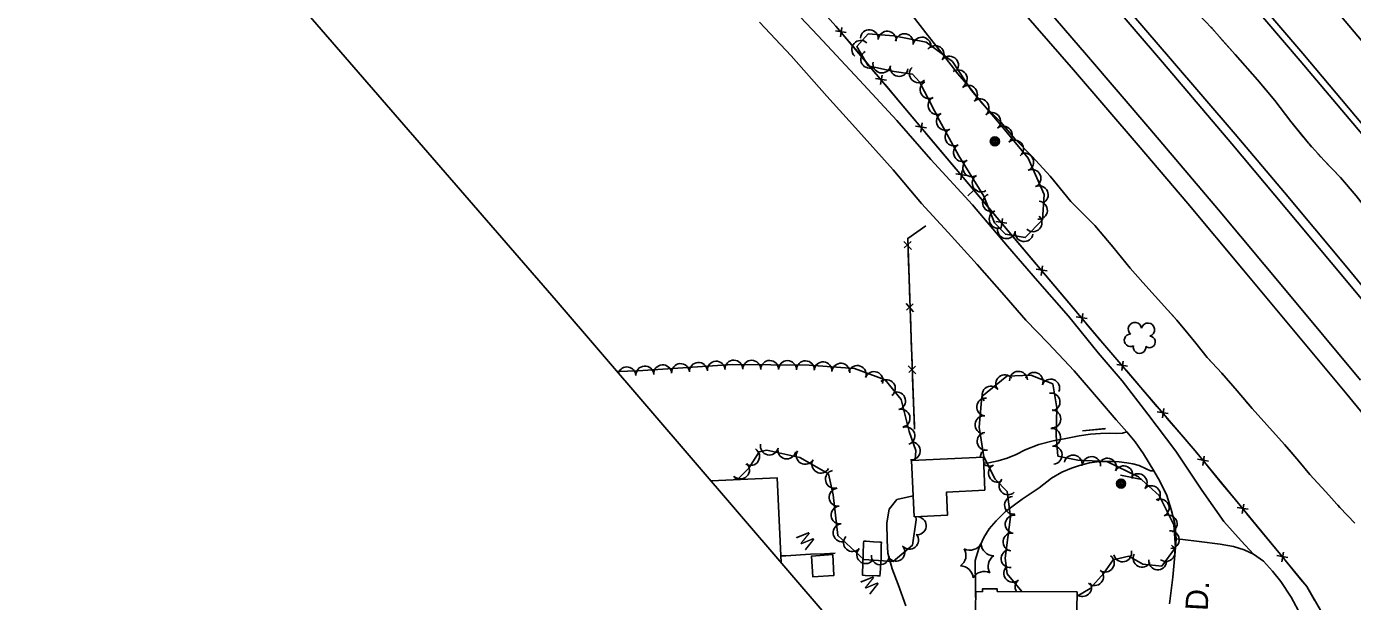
# Model space of a CAD drawing. Extents: x 353423 to 364002, y 127000 to 201942.
# Drawn here: x 356877 to 357469, y 134829 to 135086 of the extents above; entities that cross this region are included whole.
import ezdxf

# ---------------------------------------------------------------- set-up
doc = ezdxf.new("R2010")
doc.units = 0
for name, color, linetype in [('E_DTM_SlopeBottom', 7, 'Continuous'), ('E_DTM_SlopeTop', 7, 'Continuous'), ('E_FEN_Generic', 7, 'Continuous'), ('E_LAND_BrushLine', 7, 'Continuous'), ('E_MISCPROP', 7, 'Continuous'), ('E_RDWY_Gravel', 7, 'Continuous'), ('E_RW_IP', 7, 'Continuous'), ('E_STRUCT_WingWall', 7, 'Continuous'), ('E_WTR_FlowLine', 7, 'Continuous')]:
    doc.layers.add(name, color=color, linetype=linetype)

msp = doc.modelspace()

# ---------------------------------------------------------------- linework, layer by layer
at = {"layer": 'E_DTM_SlopeBottom'}
for p, q in [((357242.66, 135083.07), (357237.79, 135083.83)), ((357240.07, 135081.11), (357240.7, 135085.29)), ((357257.99, 135059.78), (357258.62, 135063.96)), ((357260.58, 135061.73), (357255.71, 135062.5)), ((357278.5, 135040.4), (357273.62, 135041.16)), ((357275.91, 135038.45), (357276.54, 135042.63)), ((357296.42, 135019.07), (357291.54, 135019.83)), ((357293.83, 135017.12), (357294.46, 135021.3)), ((357314.36, 134997.76), (357309.49, 134998.52)), ((357311.77, 134995.8), (357312.4, 134999.98)), ((357268.38, 134989.69), (357271.75, 134986.09)), ((357271.62, 134989.63), (357268.55, 134986.73)), ((357332.31, 134976.46), (357327.44, 134977.21)), ((357329.73, 134974.5), (357330.35, 134978.68)), ((357269.35, 134961.85), (357272.72, 134958.25)), ((357272.59, 134961.79), (357269.52, 134958.89)), ((357347.68, 134953.2), (357348.3, 134957.38)), ((357350.27, 134955.15), (357345.39, 134955.91)), ((357270.34, 134934), (357273.71, 134930.41)), ((357273.58, 134933.95), (357270.52, 134931.04)), ((357368.29, 134933.93), (357363.42, 134934.65)), ((357365.72, 134931.95), (357366.31, 134936.14)), ((357383.83, 134910.78), (357384.42, 134914.96)), ((357386.4, 134912.76), (357381.52, 134913.47)), ((357404.42, 134891.47), (357399.56, 134892.28)), ((357401.82, 134889.54), (357402.49, 134893.72)), ((357422.14, 134869.97), (357417.28, 134870.78)), ((357419.53, 134868.04), (357420.2, 134872.21)), ((357437.24, 134846.53), (357437.91, 134850.71)), ((357439.85, 134848.46), (357434.99, 134849.27))]:
    msp.add_line(p, q, dxfattribs=at)
for points in [[(357746.81, 134404.35), (357704.25, 134463.37), (357646.07, 134541.07), (357599.43, 134604.83), (357559.68, 134657.67), (357521.7, 134708.64), (357480.05, 134780.45), (357448.29, 134835.48), (357398.42, 134896.02), (357357.23, 134944.19), (357299.64, 135012.53), (357238.04, 135085.86), (357191.74, 135137.71), (357148.42, 135186.77), (357116.33, 135222.96), (357071.29, 135272.31), (357040.14, 135306.75), (357007.93, 135341.38)], [(357248.48, 135073.43), (357242.07, 135081.06)], [(357255.76, 135064.77), (357248.48, 135073.43)], [(357266.4, 135052.1), (357259.99, 135059.73)], [(357273.68, 135043.43), (357266.4, 135052.1)], [(357284.32, 135030.77), (357277.91, 135038.39)], [(357291.6, 135022.1), (357284.32, 135030.77)], [(357302.24, 135009.44), (357299.64, 135012.53), (357295.83, 135017.06)], [(357299.64, 135012.53), (357297.01, 135010.04)], [(357299.64, 135012.53), (357297.01, 135010.04)], [(357309.54, 135000.79), (357302.24, 135009.44)], [(357278.15, 134996.66), (357270.07, 134991.01), (357271.63, 134946.44), (357273.11, 134905.68)], [(357278.15, 134996.66), (357270.07, 134991.01), (357270.08, 134990.91)], [(357320.19, 134988.14), (357313.78, 134995.75)], [(357327.49, 134979.48), (357320.19, 134988.14)], [(357270.31, 134984.33), (357270.7, 134973.02)], [(357338.15, 134966.83), (357331.73, 134974.45)], [(357270.7, 134973.02), (357271.05, 134963.07)], [(357345.44, 134958.18), (357338.15, 134966.83)], [(357271.28, 134956.49), (357271.63, 134946.44), (357271.67, 134945.18)], [(357356.1, 134945.53), (357349.68, 134953.14)], [(357271.67, 134945.18), (357272.04, 134935.23)], [(357363.45, 134936.92), (357357.23, 134944.19), (357356.1, 134945.53)], [(357272.28, 134928.65), (357272.69, 134917.33)], [(357374.2, 134924.35), (357367.73, 134931.92)], [(357381.55, 134915.74), (357374.2, 134924.35)], [(357272.69, 134917.33), (357273.05, 134907.38)], [(357392.3, 134903.17), (357385.83, 134910.74)], [(357348.19, 134905.02), (357358.37, 134905.99)], [(357348.19, 134905.02), (357358.1, 134905.97)], [(357399.64, 134894.55), (357398.42, 134896.02), (357392.3, 134903.17)], [(357410.15, 134881.78), (357403.82, 134889.47)], [(357365.1, 134885.17), (357374.63, 134883.26)], [(357365.1, 134885.17), (357374.63, 134883.26)], [(357417.35, 134873.05), (357410.15, 134881.78)], [(357427.86, 134860.28), (357421.53, 134867.96)], [(357435.06, 134851.54), (357427.86, 134860.28)], [(357237.72, 134850.35), (357232.96, 134850.1), (357226.72, 134849.85), (357215.63, 134849.19), (357213.64, 134849.08), (357213.45, 134849.08)], [(357445.58, 134838.78), (357439.25, 134846.46)], [(357451.82, 134829.37), (357448.29, 134835.48), (357445.58, 134838.78)]]:
    msp.add_lwpolyline(points, dxfattribs=at)
msp.add_lwpolyline([(357258.29, 134848.29), (357257.78, 134841.45), (357257.66, 134840.13), (357256.55, 134840.16), (357251.14, 134840.42), (357249.82, 134840.5), (357249.84, 134841.24), (357250.24, 134849.99), (357250.41, 134854.78), (357250.43, 134855.68), (357251.46, 134855.62), (357254.8, 134855.36), (357257.65, 134855.25), (357258.35, 134855.19), (357258.27, 134853.91)], close=True, dxfattribs=at)
at = {"layer": 'E_DTM_SlopeTop'}
for points in [[(357106.55, 135335.57), (357135.29, 135303.67), (357169.29, 135266.26), (357200.3, 135231.37), (357231.98, 135195.56), (357260.85, 135162.54), (357289.2, 135129.91), (357315.65, 135099.18), (357344.11, 135066.3), (357372.96, 135032.62), (357395.12, 135006.6), (357420.11, 134976.86), (357444.65, 134947.39), (357466.15, 134921.46), (357489.84, 134892.5)], [(357116.6, 135337.3), (357139.09, 135312.88), (357170.03, 135278.65), (357197.79, 135247.11), (357226.51, 135214.71), (357260.11, 135176.61), (357291.07, 135141.11), (357322.82, 135104.62), (357349.91, 135073.02), (357378.24, 135040.05), (357408.93, 135003.81), (357439.16, 134967.62), (357472.27, 134927.59)], [(357149.78, 135335.93), (357168.56, 135315.11), (357190.15, 135291.13), (357212.26, 135266.51), (357230.76, 135245.78), (357258.59, 135214.24), (357283.5, 135185.82), (357310.08, 135155.39), (357333.73, 135127.96), (357357.66, 135100.4), (357383.95, 135069.72), (357414.79, 135033.35), (357444.07, 134998.42), (357466.77, 134971.22), (357496.12, 134935.88)], [(357154.98, 135336.03), (357188.09, 135299.39), (357217.25, 135266.65), (357249.43, 135230.41), (357279.74, 135195.87), (357305.53, 135166.44), (357329.98, 135138.17), (357359.08, 135104.52), (357387.49, 135071.31), (357416.34, 135037.55), (357438.33, 135011.53), (357465.4, 134979.05), (357490.38, 134948.82)], [(357487.3, 135062.25), (357456.58, 135098.83), (357423.13, 135138.29), (357383.9, 135183.93), (357341.52, 135232.54), (357307.39, 135271.4), (357276.14, 135306.62), (357248.74, 135337.29)], [(357472.85, 135037.8), (357445.41, 135070.33), (357415.56, 135105.31), (357380.22, 135146.8), (357351.12, 135180.53), (357321.57, 135214.18), (357293.02, 135246.86), (357264.47, 135279.37), (357230.52, 135317.23), (357215.63, 135333.73)], [(357478.65, 135035.31), (357446.49, 135073.61), (357414.6, 135111.26), (357375.86, 135156.55), (357337.58, 135200.8), (357301.56, 135241.77), (357264.66, 135283.55), (357219.48, 135334.06)], [(357424.48, 134849.89), (357418.94, 134855.9), (357411.31, 134864.49), (357401.4, 134878.46), (357389.84, 134895.87), (357377.39, 134912.47), (357365.88, 134927.31), (357355.18, 134939.9), (357341.86, 134956.28), (357328.07, 134972.05), (357314.64, 134987.6), (357298.98, 135006.02), (357280.39, 135026.29), (357265.27, 135043.67), (357248.48, 135061.7), (357230.01, 135081.77), (357214.3, 135098.45)], [(357390.04, 134856.75), (357389.32, 134863.54), (357387.79, 134869.86), (357385.81, 134876.15), (357382.75, 134882.55), (357380.06, 134887.08), (357375.39, 134894.76), (357371.61, 134900.02), (357367.88, 134904.54), (357363.15, 134909.99), (357355.34, 134919.16), (357344.4, 134931.76), (357332.87, 134944.21), (357322.9, 134954.46), (357313.15, 134965.67), (357301.04, 134979.32), (357288.2, 134993.66), (357276.23, 135006.66), (357263.53, 135021.61), (357246.76, 135040.44), (357233.92, 135054.53), (357218.04, 135072.58), (357203.85, 135087.66)], [(357445.73, 134822.57), (357441.4, 134830.7), (357436.71, 134837.68), (357433.08, 134842.32), (357428.94, 134846.8), (357424.48, 134849.89), (357420.36, 134851.86), (357415.65, 134853.31), (357409.6, 134854.29), (357400.26, 134855.57), (357392.93, 134856.38), (357390.04, 134856.75), (357389.57, 134851.1), (357388.44, 134839.57), (357387.01, 134827.75)]]:
    msp.add_lwpolyline(points, dxfattribs=at)
at = {"layer": 'E_FEN_Generic'}
msp.add_lwpolyline([(357304.12, 135009.89), (357308.84, 134998.04), (357313.75, 134992.87), (357322.55, 134991.4), (357330.27, 134999.37), (357331.06, 135010.59), (357323.81, 135026.89), (357311.89, 135041.49), (357298.58, 135057.04), (357290.09, 135070.07), (357278.34, 135078.72), (357263.87, 135081.5), (357252.49, 135082.37), (357247.39, 135076.73), (357252.37, 135068.17), (357264.03, 135065.63), (357272.17, 135064.34), (357275.39, 135061.04), (357284.35, 135043.7), (357292.94, 135027.95)], close=True, dxfattribs=at)
for points in [[(357273.42, 134891.89), (357273.78, 134896.2), (357270.79, 134904.78), (357267.11, 134919.01), (357260.08, 134927.86), (357246.33, 134932.85), (357226.13, 134934.38), (357191.86, 134934.7), (357149.49, 134931.85), (357140.38, 134931.48)], [(357345.77, 134831.11), (357351.54, 134834.51), (357357.75, 134841.37), (357361.88, 134847.37), (357368.78, 134848.92), (357375.13, 134845.45), (357383.53, 134844.57), (357389.69, 134852.83), (357388.97, 134862.93), (357382.38, 134876.16), (357373.18, 134884.49), (357359.07, 134891.23), (357346.11, 134891.9), (357337.16, 134893.7), (357336.41, 134902.97), (357336.65, 134915.28), (357334.87, 134925.98), (357325.06, 134929.95), (357314.31, 134929.41), (357303.25, 134920.37), (357301.98, 134906.69), (357304.03, 134893.42), (357309.13, 134883.45), (357314.44, 134877.86), (357315.96, 134866.59), (357313.66, 134848.14), (357314.46, 134841.1), (357321.04, 134833.18)], [(357194.1, 134883.22), (357199.06, 134888.25), (357203.72, 134895.64), (357207.2, 134896.3), (357221.9, 134893.02), (357234.68, 134885.74), (357236.75, 134876.44), (357238.83, 134858.21), (357250.53, 134847.57), (357263.56, 134846.65), (357272.17, 134853.86), (357273.79, 134865.3), (357273.7, 134866.66)]]:
    msp.add_lwpolyline(points, dxfattribs=at)
for centre, radius, start, end in [((357252.95, 135080.24), 4, 355.59669, 175.58137), ((357260.92, 135079.62), 4, 355.59669, 175.58137), ((357268.59, 135078.46), 4, 349.1438, 169.12848), ((357276.44, 135076.95), 4, 349.1438, 169.12848), ((357249.1, 135075.49), 4, 47.89921, 227.88389), ((357282.31, 135073.19), 4, 323.6413, 143.62598), ((357253.1, 135071.07), 4, 120.20194, 300.18662), ((357258.54, 135068.97), 4, 167.73475, 347.71943), ((357288.75, 135068.45), 4, 323.6413, 143.62598), ((357266.26, 135067.4), 4, 171.01962, 351.0043), ((357274.85, 135064.6), 4, 134.22573, 314.21041), ((357292.64, 135062.32), 4, 303.1187, 123.10338), ((357279.58, 135057.5), 4, 117.34317, 297.32784), ((357297.2, 135055.43), 4, 310.55646, 130.54114), ((357283.25, 135050.39), 4, 117.34317, 297.32784), ((357302.4, 135049.35), 4, 310.55646, 130.54114), ((357286.93, 135043.34), 4, 118.60512, 298.5898), ((357307.6, 135043.27), 4, 310.55646, 130.54114), ((357290.76, 135036.32), 4, 118.60512, 298.5898), ((357312.7, 135037.18), 4, 309.2379, 129.22258), ((357317.76, 135030.98), 4, 309.2379, 129.22258), ((357294.59, 135029.3), 4, 118.60512, 298.5898), ((357322.31, 135025.12), 4, 293.99806, 113.98274), ((357298.72, 135022.58), 4, 121.75793, 301.74261), ((357325.56, 135017.81), 4, 293.99806, 113.98274), ((357302.93, 135015.78), 4, 121.75793, 301.74261), ((357307.54, 135006.95), 4, 111.74778, 291.73246), ((357328.81, 135010.5), 4, 293.99806, 113.98274), ((357328.47, 135003.59), 4, 265.97439, 85.95907), ((357310.5, 134999.52), 4, 111.74778, 291.73246), ((357326.04, 134998.02), 4, 225.91154, 45.89622), ((357314.2, 134994.91), 4, 170.52039, 350.50507), ((357322.09, 134993.6), 4, 170.52039, 350.50507), ((357371.56, 134950.46), 2.97, 7.26141, 228.49529), ((357377.41, 134950.23), 2.97, 284.91223, 167.8855), ((357369.6, 134945.46), 2.78, 90.2323, 298.00529), ((357378.07, 134944.75), 2.61, 229.61746, 87.55007), ((357373.62, 134942.38), 2.78, 166.90931, 7.92036), ((357144.63, 134929.56), 4, 2.33001, 160.15659), ((357152.67, 134929.96), 4, 3.85633, 183.84101), ((357160.66, 134930.5), 4, 3.85633, 183.84101), ((357168.64, 134931.04), 4, 3.85633, 183.84101), ((357176.62, 134931.57), 4, 3.85633, 183.84101), ((357184.6, 134932.11), 4, 3.85633, 183.84101), ((357192.42, 134932.6), 4, 359.46685, 179.45153), ((357200.42, 134932.52), 4, 359.46685, 179.45153), ((357208.42, 134932.45), 4, 359.46685, 179.45153), ((357216.42, 134932.37), 4, 359.46685, 179.45153), ((357224.41, 134932.3), 4, 359.46685, 179.45153), ((357232.26, 134931.81), 4, 355.69642, 175.6811), ((357240.23, 134931.21), 4, 355.69642, 175.6811), ((357247.54, 134930.19), 4, 340.06556, 160.05024), ((357255.06, 134927.46), 4, 340.06556, 160.05024), ((357260.56, 134923.88), 4, 308.46672, 128.4514), ((357313.45, 134926.01), 4, 39.28141, 219.26609), ((357319.59, 134927.58), 4, 2.89921, 182.88389), ((357326.51, 134927.11), 4, 337.94446, 157.92914), ((357333.93, 134924.1), 4, 337.94446, 157.92914), ((357265.11, 134918.38), 4, 284.49015, 104.47483), ((357307.26, 134920.95), 4, 39.28141, 219.26609), ((357334.09, 134917.91), 4, 279.46838, 99.45306), ((357304.91, 134915.67), 4, 84.70934, 264.69402), ((357267.11, 134910.64), 4, 284.49015, 104.47483), ((357304.18, 134907.7), 4, 84.70934, 264.69402), ((357334.46, 134910.34), 4, 268.88504, 88.86972), ((357269.27, 134902.76), 4, 289.23922, 109.22389), ((357305.08, 134900.3), 4, 98.77384, 278.75852), ((357334.38, 134902.13), 4, 274.61601, 94.60069), ((357208.29, 134898.2), 4, 167.43701, 347.42169), ((357216.1, 134896.46), 4, 167.43701, 347.42169), ((357271.67, 134896.06), 4, 265.15369, 85.13837), ((357335.02, 134894.16), 4, 274.61601, 94.60069), ((357199.92, 134893.54), 4, 237.81534, 57.80001), ((357224.31, 134894.05), 4, 150.35231, 330.33699), ((357231.27, 134890.1), 4, 150.35231, 330.33699), ((357306.51, 134893.17), 4, 117.14469, 179.02361), ((357343.97, 134890.19), 4, 348.61252, 168.5972), ((357352.23, 134889.48), 4, 357.04106, 177.02574), ((357359.31, 134888.79), 4, 334.5073, 154.49198), ((357195.42, 134887.54), 4, 225.3887, 45.37338), ((357237.35, 134883.39), 4, 102.53675, 282.52143), ((357306.51, 134893.17), 4, 231.30326, 297.12937), ((357310.16, 134886.05), 4, 117.14469, 297.12937), ((357366.53, 134885.35), 4, 334.5073, 154.49198), ((357372.98, 134881.85), 4, 317.81654, 137.80121), ((357189.66, 134881.86), 4, 19.42605, 45.37338), ((357314.89, 134880.43), 4, 133.50051, 313.48519), ((357378.9, 134876.48), 4, 317.81654, 137.80121), ((357238.98, 134875.34), 4, 96.5212, 276.50588), ((357317.37, 134871.75), 4, 97.68934, 277.67402), ((357382.83, 134870.56), 4, 296.49766, 116.48233), ((357239.89, 134867.39), 4, 96.5212, 276.50588), ((357240.8, 134859.44), 4, 96.5212, 276.50588), ((357274.36, 134862.59), 4, 261.93421, 81.91889), ((357317.65, 134863.28), 4, 82.89123, 262.87591), ((357386.4, 134863.4), 4, 296.49766, 116.48233), ((357245.41, 134855.05), 4, 137.7369, 317.72158), ((357270.89, 134856.12), 4, 219.92417, 39.90885), ((357316.66, 134855.34), 4, 82.89123, 262.87591), ((357387.34, 134856.37), 4, 274.11809, 94.10277), ((357251.33, 134849.67), 4, 137.7369, 317.72158), ((357264.85, 134850.79), 4, 219.92417, 39.90885), ((357290.4, 134849.38), 5.72, 304.04907, 29.81398), ((357297.87, 134857.38), 5.72, 244.04908, 329.81399), ((357308.53, 134854.9), 5.72, 184.04908, 269.81399), ((357315.79, 134847.9), 4, 96.53622, 276.5209), ((357366.07, 134850.46), 4, 192.69906, 12.68374), ((357374.78, 134848.03), 4, 151.35083, 331.3355), ((357385.44, 134850.63), 4, 233.28291, 53.26759), ((357257.84, 134849.16), 4, 175.96375, 355.94843), ((357293.59, 134838.92), 5.72, 4.04907, 89.81398), ((357311.72, 134844.44), 5.72, 124.04908, 209.81399), ((357316.96, 134841.37), 4, 129.72823, 309.7129), ((357358.32, 134845.89), 4, 235.53111, 55.51578), ((357381.76, 134846.86), 4, 174.0159, 354.00058), ((357304.24, 134836.44), 5.72, 64.04907, 149.81398), ((357322.07, 134835.21), 4, 129.72823, 210.27838), ((357353.55, 134839.84), 4, 227.84375, 47.82843), ((357348.16, 134834.95), 4, 233.54182, 30.43516)]:
    msp.add_arc(centre, radius, start, end, dxfattribs=at)
at = {"layer": 'E_LAND_BrushLine'}
for centre, radius in [((357309, 135034.37), 2.02), ((357308.98, 135034.37), 1.52), ((357309.02, 135034.37), 1.01), ((357309.01, 135034.38), 0.502), ((357365.39, 134881.43), 2.02), ((357365.38, 134881.43), 1.52), ((357365.42, 134881.44), 1.01), ((357365.41, 134881.44), 0.502)]:
    msp.add_circle(centre, radius, dxfattribs=at)
at = {"layer": 'E_MISCPROP'}
for points in [[(357367.88, 134904.54), (357366.05, 134903.93), (357363.4, 134903.79), (357360.39, 134903.91), (357356.22, 134903.77), (357351.71, 134903.56), (357346.69, 134902.74), (357340.75, 134901.62), (357335.07, 134900.57), (357328.66, 134898.84), (357322.61, 134896.52), (357318.47, 134894.44), (357314.5, 134892.85), (357310.5, 134891.64), (357306.27, 134890.63), (357303.98, 134890.57)], [(357300.41, 134830.45), (357300.29, 134834.62), (357300.32, 134838.95), (357300.21, 134842.59), (357300.24, 134847.09), (357301.87, 134852.42), (357304.15, 134857.4), (357306.44, 134861.14), (357309.55, 134864.77), (357313.75, 134868.92), (357321.16, 134874.5), (357328.73, 134879.55), (357334.34, 134883.82), (357338.99, 134886.59), (357343.25, 134888.26), (357346.76, 134889.57), (357351.21, 134890.73), (357354.65, 134891.22), (357358.24, 134891.29), (357361.71, 134891.28), (357364.48, 134891.21), (357367.93, 134890.74), (357370.69, 134890.26), (357373.43, 134889.44), (357376.62, 134888), (357378.45, 134887.16), (357380.06, 134887.08)], [(357272.55, 134876.02), (357265.28, 134874.32), (357261.86, 134870.03), (357260.79, 134863.95), (357260.95, 134856.01), (357261.26, 134850.39), (357263.1, 134843.28), (357265.85, 134836.31), (357269.19, 134826.84)]]:
    msp.add_lwpolyline(points, dxfattribs=at)
msp.add_lwpolyline([(357236.71, 134849.76), (357237.12, 134840.37), (357227.73, 134839.71), (357227.11, 134849.06)], close=True, dxfattribs=at)
at = {"layer": 'E_RDWY_Gravel'}
msp.add_lwpolyline([(357561.26, 134412.64), (357492.25, 134503.43), (357384.94, 134640.56), (357235.52, 134820.57), (357113.15, 134963.23), (357002.36, 135091.01), (356876.53, 135226.25), (356878.1, 135336.28)], dxfattribs=at)
at = {"layer": 'E_STRUCT_WingWall'}
for points in [[(357325.01, 135180.75), (357335.37, 135167.96), (357345.14, 135154.53), (357355.44, 135142.57), (357363.41, 135131.87), (357371.68, 135122.48), (357382.06, 135111.97), (357390.32, 135102.66), (357396.56, 135094.82), (357405.92, 135084.95), (357416.39, 135073.15), (357426.26, 135061.94), (357434.07, 135052.65), (357441.13, 135043.21), (357449.05, 135033.63), (357456.03, 135025.76), (357463.39, 135018.17), (357470.36, 135009.98)], [(357264.93, 135100.15), (357265.54, 135099.42), (357272.09, 135090.78), (357279.28, 135081.59), (357282.7, 135077.24)], [(357272.09, 135090.78), (357279.28, 135081.59), (357285.51, 135073.66), (357292.54, 135064.55), (357297.35, 135058.85), (357303.63, 135051), (357311.64, 135042.94), (357317.88, 135035.47), (357325.73, 135027.62), (357333.68, 135018.82), (357343, 135007.55), (357353.71, 134996.73), (357361.76, 134987.23), (357369.43, 134977.65), (357375.05, 134971.35), (357380.67, 134965.13), (357386.04, 134959.04), (357390.22, 134954.51), (357395.31, 134948.43), (357398.83, 134944.12), (357403.87, 134937.83), (357410.33, 134930.85), (357417.19, 134922.86), (357423.88, 134915.05), (357430.54, 134907.68), (357438.4, 134898.84), (357444.7, 134891.49), (357449.74, 134885.54), (357456.89, 134877.79), (357463.15, 134870.68), (357469.74, 134863.74)], [(357405.54, 135085.35), (357405.92, 135084.95), (357406.88, 135083.86)], [(357409.54, 135080.87), (357416.39, 135073.15), (357426.26, 135061.94), (357428.67, 135059.07)], [(357282.7, 135077.24), (357285.51, 135073.66), (357292.54, 135064.55), (357297.35, 135058.85), (357300.78, 135054.56)], [(357428.67, 135059.07), (357434.07, 135052.65), (357441.13, 135043.21), (357446.75, 135036.42)], [(357303.28, 135051.44), (357303.63, 135051), (357304.64, 135049.98)], [(357307.46, 135047.14), (357308.87, 135045.73)], [(357311.68, 135042.88), (357312.97, 135041.35)], [(357315.53, 135038.28), (357317.88, 135035.47), (357325.73, 135027.62), (357333.68, 135018.82), (357335.19, 135016.99)], [(357449.31, 135033.34), (357450.64, 135031.85)], [(357453.29, 135028.85), (357454.62, 135027.36)], [(357457.33, 135024.42), (357458.73, 135022.99)], [(357335.19, 135016.99), (357343, 135007.55), (357353.71, 134996.73), (357354.7, 134995.56)], [(357461.51, 135020.11), (357463.39, 135018.17), (357470.36, 135009.98), (357476.6, 135002.05), (357479.98, 134997.78)], [(357357.28, 134992.51), (357358.57, 134990.98)], [(357361.16, 134987.93), (357361.76, 134987.23), (357362.43, 134986.39)], [(357364.93, 134983.27), (357366.18, 134981.71)], [(357368.68, 134978.58), (357369.43, 134977.65), (357375.05, 134971.35), (357380.67, 134965.13), (357386.04, 134959.04), (357387.98, 134956.94)], [(357387.98, 134956.94), (357390.22, 134954.51), (357395.31, 134948.43), (357398.83, 134944.12), (357403.87, 134937.83), (357406.68, 134934.79)], [(357409.4, 134931.86), (357410.33, 134930.85), (357410.74, 134930.37)], [(357413.35, 134927.34), (357414.65, 134925.82)], [(357417.26, 134922.78), (357418.55, 134921.26)], [(357421.16, 134918.23), (357423.88, 134915.05), (357430.54, 134907.68), (357438.4, 134898.84), (357440.39, 134896.52)], [(357440.39, 134896.52), (357444.7, 134891.49), (357449.74, 134885.54), (357456.89, 134877.79), (357459.55, 134874.77)], [(357462.2, 134871.76), (357463.15, 134870.68), (357463.54, 134870.28)], [(357466.29, 134867.37), (357467.66, 134865.92)]]:
    msp.add_lwpolyline(points, dxfattribs=at)
at = {"layer": 'E_WTR_FlowLine'}
for points in [[(357304.54, 134878.45), (357287.42, 134877.66), (357287.9, 134867.32), (357272.98, 134866.63), (357271.82, 134891.82), (357303.86, 134893.3)], [(357345.8, 134833.05), (357345.38, 134809.18), (357314.42, 134809.73), (357314.39, 134807.89), (357307.68, 134808.01), (357307.72, 134809.8), (357300.05, 134809.94), (357300.46, 134833.13), (357303.47, 134833.07), (357303.49, 134834.45), (357310.11, 134834.33), (357310.04, 134833.24)]]:
    msp.add_lwpolyline(points, close=True, dxfattribs=at)
msp.add_lwpolyline([(357182.27, 134882.65), (357211.76, 134884.07), (357213.59, 134846.13)], dxfattribs=at)

# ---------------------------------------------------------------- texts
at = {"layer": 'E_DTM_SlopeBottom'}
for p in [(357229.41, 134855.08), (357258.16, 134835.28)]:
    msp.add_text('W', height=6, rotation=126.83767, dxfattribs=at).set_placement(p)
at = {"layer": 'E_RW_IP'}
msp.add_text('MAYFIELD RD.', height=10, rotation=86.9097, dxfattribs=at).set_placement((357399.71, 134744.25))

doc.saveas('drawing.dxf')
